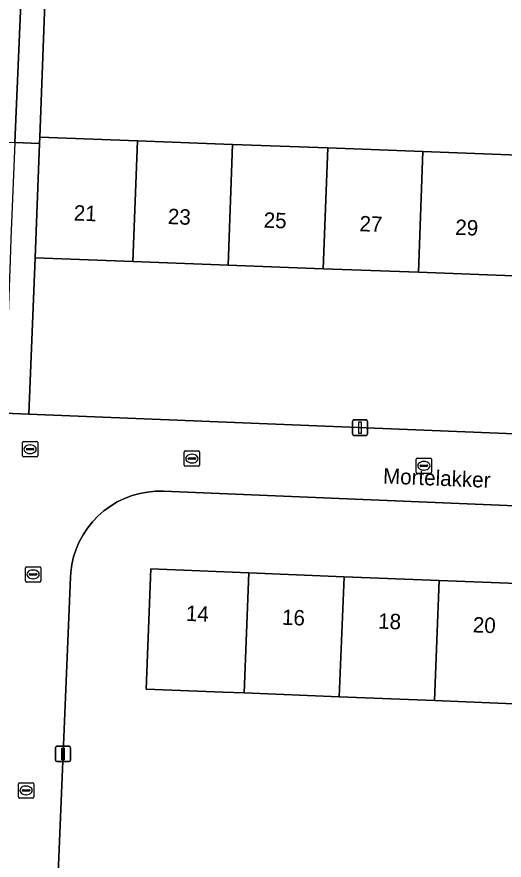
# Model space of a CAD drawing. Extents: x 161354 to 162026, y 386504 to 387460.
# Drawn here: x 161674.3 to 161706, y 386723.6 to 386778.4 of the extents above; entities that cross this region are included whole.
import ezdxf

# ---------------------------------------------------------------- set-up
doc = ezdxf.new("R2010")
doc.units = 0
for name, color, linetype in [('IMGEO_Erf', 7, 'Continuous'), ('IMGEO_Kolk', 7, 'Continuous'), ('IMGEO_Lichtmast', 7, 'Continuous'), ('IMGEO_Openbare_ruimte_label', 7, 'Continuous'), ('IMGEO_Pand', 7, 'Continuous'), ('IMGEO_Pand_nummerreeks', 7, 'Continuous'), ('IMGEO_Rijbaan_lokaal_open', 7, 'Continuous'), ('IMGEO_Rioolput', 7, 'Continuous'), ('IMGEO_Voetpad_open', 7, 'Continuous')]:
    doc.layers.add(name, color=color, linetype=linetype)

msp = doc.modelspace()

# ---------------------------------------------------------------- linework, layer by layer
at = {"layer": 'IMGEO_Erf'}
for points in [[(161676.176, 386781.091), (161675.785, 386770.63), (161682.142, 386770.391), (161688.324, 386770.158), (161694.507, 386769.926), (161700.69, 386769.693), (161706.872, 386769.461)], [(161706.577, 386761.614), (161700.395, 386761.846), (161694.212, 386762.078), (161688.029, 386762.311), (161681.847, 386762.543), (161675.49, 386762.782), (161675.083, 386752.632), (161725.889, 386750.559)], [(161725.895, 386745.87), (161683.835, 386747.61), (161683.315, 386747.608), (161682.797, 386747.56), (161682.285, 386747.466), (161681.784, 386747.326), (161681.297, 386747.142), (161680.828, 386746.915), (161680.382, 386746.648), (161679.962, 386746.341), (161679.57, 386745.999), (161679.211, 386745.622), (161678.886, 386745.215), (161678.6, 386744.781), (161678.353, 386744.323), (161678.148, 386743.845), (161677.987, 386743.35), (161677.87, 386742.843), (161677.8, 386742.327), (161677.78, 386742.025), (161676.9, 386720.715)], [(161707.618, 386733.76), (161701.433, 386734.008), (161695.247, 386734.256), (161689.062, 386734.503), (161687.698, 386734.558), (161682.702, 386734.758), (161683.015, 386742.562), (161689.374, 386742.307), (161695.559, 386742.06), (161701.745, 386741.812), (161707.93, 386741.564)]]:
    msp.add_lwpolyline(points, dxfattribs=at)
at = {"layer": 'IMGEO_Kolk'}
for p, q in [((161685.176, 386749.308), (161685.176, 386750.16)), ((161685.251, 386750.234), (161686.103, 386750.234)), ((161685.664, 386750.014), (161685.689, 386750.014)), ((161686.177, 386750.16), (161686.177, 386749.308)), ((161685.435, 386749.728), (161685.435, 386749.74)), ((161685.873, 386749.691), (161685.475, 386749.691)), ((161685.478, 386749.777), (161685.876, 386749.777)), ((161685.687, 386749.454), (161685.662, 386749.454)), ((161685.919, 386749.74), (161685.919, 386749.728)), ((161700.248, 386748.843), (161700.248, 386749.695)), ((161700.323, 386749.769), (161701.175, 386749.769)), ((161700.736, 386749.549), (161700.761, 386749.549)), ((161701.249, 386749.695), (161701.249, 386748.843)), ((161686.103, 386749.234), (161685.251, 386749.234)), ((161700.507, 386749.263), (161700.507, 386749.275)), ((161700.945, 386749.226), (161700.547, 386749.226)), ((161700.55, 386749.312), (161700.948, 386749.312)), ((161700.759, 386748.989), (161700.734, 386748.989)), ((161700.991, 386749.275), (161700.991, 386749.263)), ((161701.175, 386748.769), (161700.323, 386748.769)), ((161674.853, 386741.784), (161674.853, 386742.636)), ((161674.928, 386742.71), (161675.78, 386742.71)), ((161675.112, 386742.204), (161675.112, 386742.216)), ((161675.155, 386742.253), (161675.553, 386742.253)), ((161675.341, 386742.49), (161675.366, 386742.49)), ((161675.596, 386742.216), (161675.596, 386742.204)), ((161675.854, 386742.636), (161675.854, 386741.784)), ((161675.78, 386741.71), (161674.928, 386741.71)), ((161675.55, 386742.167), (161675.152, 386742.167)), ((161675.364, 386741.93), (161675.339, 386741.93))]:
    msp.add_line(p, q, dxfattribs=at)
for points in [[(161685.176, 386749.308), (161685.176, 386750.16)], [(161685.251, 386750.234), (161686.103, 386750.234)], [(161686.177, 386750.16), (161686.177, 386749.308)], [(161700.248, 386748.843), (161700.248, 386749.695)], [(161700.323, 386749.769), (161701.175, 386749.769)], [(161701.249, 386749.695), (161701.249, 386748.843)], [(161686.103, 386749.234), (161685.251, 386749.234)], [(161701.175, 386748.769), (161700.323, 386748.769)], [(161674.853, 386741.784), (161674.853, 386742.636)], [(161674.928, 386742.71), (161675.78, 386742.71)], [(161675.854, 386742.636), (161675.854, 386741.784)], [(161675.78, 386741.71), (161674.928, 386741.71)]]:
    msp.add_lwpolyline(points, dxfattribs=at)
for centre, radius, start, end in [((161685.253, 386750.158), 0.0765, 91.552, 178.448), ((161685.253, 386750.158), 0.0765, 91.552, 178.448), ((161686.101, 386750.158), 0.0765, 1.552, 88.448), ((161686.101, 386750.158), 0.0765, 1.552, 88.448), ((161685.475, 386749.737), 0.0403, 85.8775, 175.7526), ((161685.472, 386749.727), 0.0366, 178.938, 274.7102), ((161685.876, 386749.734), 0.043, 264.8664, 352.4533), ((161685.88, 386749.739), 0.0386, 1.7309, 96.639), ((161700.325, 386749.693), 0.0765, 91.552, 178.448), ((161700.325, 386749.693), 0.0765, 91.552, 178.448), ((161701.173, 386749.693), 0.0765, 1.552, 88.448), ((161701.173, 386749.693), 0.0765, 1.552, 88.448), ((161685.253, 386749.31), 0.0765, 181.552, 268.448), ((161685.253, 386749.31), 0.0765, 181.552, 268.448), ((161686.101, 386749.31), 0.0765, 271.552, 358.448), ((161686.101, 386749.31), 0.0765, 271.552, 358.448), ((161700.325, 386748.845), 0.0765, 181.552, 268.448), ((161700.325, 386748.845), 0.0765, 181.552, 268.448), ((161700.547, 386749.272), 0.0403, 85.8775, 175.7526), ((161700.544, 386749.262), 0.0366, 178.938, 274.7102), ((161700.948, 386749.269), 0.043, 264.8664, 352.4533), ((161700.952, 386749.274), 0.0386, 1.7309, 96.639), ((161701.173, 386748.845), 0.0765, 271.552, 358.448), ((161701.173, 386748.845), 0.0765, 271.552, 358.448), ((161674.93, 386742.634), 0.0765, 91.552, 178.448), ((161674.93, 386742.634), 0.0765, 91.552, 178.448), ((161675.152, 386742.213), 0.0403, 85.8775, 175.7526), ((161675.149, 386742.203), 0.0366, 178.938, 274.7102), ((161675.553, 386742.21), 0.043, 264.8664, 352.4533), ((161675.557, 386742.215), 0.0386, 1.7309, 96.639), ((161675.778, 386742.634), 0.0765, 1.552, 88.448), ((161675.778, 386742.634), 0.0765, 1.552, 88.448), ((161674.93, 386741.786), 0.0765, 181.552, 268.448), ((161674.93, 386741.786), 0.0765, 181.552, 268.448), ((161675.778, 386741.786), 0.0765, 271.552, 358.448), ((161675.778, 386741.786), 0.0765, 271.552, 358.448)]:
    msp.add_arc(centre, radius, start, end, dxfattribs=at)
for centre, major_axis, ratio, start_param, end_param in [((161685.663, 386749.734), (-0.387, 0.002), 0.722429, 4.712389, 7.853982), ((161685.688, 386749.734), (-0.39, 0.002), 0.717154, 1.570796, 4.712389), ((161700.735, 386749.269), (-0.387, 0.002), 0.722429, 4.712389, 7.853982), ((161700.76, 386749.269), (-0.39, 0.002), 0.717154, 1.570796, 4.712389), ((161675.34, 386742.21), (-0.387, 0.002), 0.722429, 4.712389, 7.853982), ((161675.365, 386742.21), (-0.39, 0.002), 0.717154, 1.570796, 4.712389)]:
    msp.add_ellipse(centre, major_axis=major_axis, ratio=ratio, start_param=start_param, end_param=end_param, dxfattribs=at)
at = {"layer": 'IMGEO_Lichtmast'}
for p, q in [((161696.103, 386751.345), (161696.103, 386752.145)), ((161696.103, 386752.145), (161696.103, 386751.345)), ((161696.203, 386752.245), (161696.993, 386752.245)), ((161696.993, 386752.245), (161696.203, 386752.245)), ((161697.093, 386752.145), (161697.093, 386751.345)), ((161697.093, 386751.345), (161697.093, 386752.145)), ((161696.993, 386751.245), (161696.203, 386751.245)), ((161696.203, 386751.245), (161696.993, 386751.245)), ((161676.804, 386730.138), (161676.804, 386730.938)), ((161676.804, 386730.938), (161676.804, 386730.138)), ((161676.904, 386731.038), (161677.694, 386731.038)), ((161677.694, 386731.038), (161676.904, 386731.038)), ((161677.794, 386730.938), (161677.794, 386730.138)), ((161677.794, 386730.138), (161677.794, 386730.938)), ((161677.694, 386730.038), (161676.904, 386730.038)), ((161676.904, 386730.038), (161677.694, 386730.038))]:
    msp.add_line(p, q, dxfattribs=at)
for points in [[(161696.523, 386752.12), (161696.673, 386752.12), (161696.673, 386751.37), (161696.523, 386751.37), (161696.523, 386752.12)], [(161677.224, 386730.913), (161677.374, 386730.913), (161677.374, 386730.163), (161677.224, 386730.163), (161677.224, 386730.913)]]:
    msp.add_lwpolyline(points, dxfattribs=at)
for centre, start, end in [((161696.203, 386752.145), 90, 180), ((161696.203, 386752.145), 90, 180), ((161696.993, 386752.145), 0, 90), ((161696.993, 386752.145), 360, 90), ((161696.203, 386751.345), 180, 270), ((161696.203, 386751.345), 180, 270), ((161696.993, 386751.345), 270, 0), ((161696.993, 386751.345), 270, 0), ((161676.904, 386730.938), 90, 180), ((161676.904, 386730.938), 90, 180), ((161677.694, 386730.938), 0, 90), ((161677.694, 386730.938), 360, 90), ((161676.904, 386730.138), 180, 270), ((161676.904, 386730.138), 180, 270), ((161677.694, 386730.138), 270, 0), ((161677.694, 386730.138), 270, 0)]:
    msp.add_arc(centre, 0.1, start, end, dxfattribs=at)
at = {"layer": 'IMGEO_Pand'}
for points in [[(161675.49, 386762.782), (161681.847, 386762.543), (161682.142, 386770.391), (161675.785, 386770.63), (161675.769, 386770.211)], [(161688.324, 386770.158), (161682.142, 386770.391), (161681.847, 386762.543), (161688.029, 386762.311)], [(161688.029, 386762.311), (161694.212, 386762.078), (161694.507, 386769.926), (161688.324, 386770.158)], [(161700.69, 386769.693), (161694.507, 386769.926), (161694.212, 386762.078), (161700.395, 386761.846)], [(161706.872, 386769.461), (161700.69, 386769.693), (161700.395, 386761.846), (161706.577, 386761.614)], [(161689.374, 386742.307), (161683.015, 386742.562), (161682.702, 386734.758), (161687.698, 386734.558), (161689.062, 386734.503)], [(161695.559, 386742.06), (161689.374, 386742.307), (161689.062, 386734.503), (161695.247, 386734.256)], [(161701.745, 386741.812), (161695.559, 386742.06), (161695.247, 386734.256), (161701.433, 386734.008)], [(161707.93, 386741.564), (161701.745, 386741.812), (161701.433, 386734.008), (161707.618, 386733.76)]]:
    msp.add_lwpolyline(points, close=True, dxfattribs=at)
at = {"layer": 'IMGEO_Rijbaan_lokaal_open'}
msp.add_lwpolyline([(161674.914, 386787.36), (161675.047, 386790.367), (161675.953, 386812.802), (161669.913, 386813.127), (161668.905, 386789.144), (161668.838, 386787.542), (161668.208, 386787.592), (161660.659, 386788.058), (161660.349, 386780.679), (161660.29, 386779.28), (161650.005, 386779.713), (161649.676, 386771.245), (161652.736, 386771.124), (161655.797, 386771.004), (161658.858, 386770.883), (161661.918, 386770.762), (161664.978, 386770.642), (161668.039, 386770.521), (161671.1, 386770.401), (161674.16, 386770.28)], close=True, dxfattribs=at)
for points in [[(161725.889, 386750.559), (161675.083, 386752.632), (161673.492, 386752.697)], [(161676.9, 386720.715), (161677.78, 386742.025), (161677.8, 386742.327), (161677.87, 386742.843), (161677.987, 386743.35), (161678.148, 386743.845), (161678.353, 386744.323), (161678.6, 386744.781), (161678.886, 386745.215), (161679.211, 386745.622), (161679.57, 386745.999), (161679.962, 386746.341), (161680.382, 386746.648), (161680.828, 386746.915), (161681.297, 386747.142), (161681.784, 386747.326), (161682.285, 386747.466), (161682.797, 386747.56), (161683.315, 386747.608), (161683.835, 386747.61), (161725.895, 386745.87)]]:
    msp.add_lwpolyline(points, dxfattribs=at)
at = {"layer": 'IMGEO_Rioolput'}
for p, q in [((161674.658, 386749.918), (161674.658, 386750.77)), ((161674.733, 386750.844), (161675.585, 386750.844)), ((161675.146, 386750.624), (161675.171, 386750.624)), ((161675.659, 386750.77), (161675.659, 386749.918)), ((161674.917, 386750.338), (161674.917, 386750.35)), ((161675.355, 386750.301), (161674.957, 386750.301)), ((161674.96, 386750.387), (161675.358, 386750.387)), ((161675.169, 386750.064), (161675.144, 386750.064)), ((161675.401, 386750.35), (161675.401, 386750.338)), ((161675.585, 386749.844), (161674.733, 386749.844)), ((161674.399, 386727.745), (161674.399, 386728.597)), ((161674.474, 386728.671), (161675.326, 386728.671)), ((161675.4, 386728.597), (161675.4, 386727.745)), ((161674.658, 386728.165), (161674.658, 386728.177)), ((161675.096, 386728.128), (161674.698, 386728.128)), ((161674.701, 386728.214), (161675.099, 386728.214)), ((161674.887, 386728.451), (161674.912, 386728.451)), ((161675.142, 386728.177), (161675.142, 386728.165)), ((161675.326, 386727.671), (161674.474, 386727.671)), ((161674.91, 386727.891), (161674.885, 386727.891))]:
    msp.add_line(p, q, dxfattribs=at)
for points in [[(161674.658, 386749.918), (161674.658, 386750.77)], [(161674.733, 386750.844), (161675.585, 386750.844)], [(161675.659, 386750.77), (161675.659, 386749.918)], [(161675.585, 386749.844), (161674.733, 386749.844)], [(161674.399, 386727.745), (161674.399, 386728.597)], [(161674.474, 386728.671), (161675.326, 386728.671)], [(161675.4, 386728.597), (161675.4, 386727.745)], [(161675.326, 386727.671), (161674.474, 386727.671)]]:
    msp.add_lwpolyline(points, dxfattribs=at)
for centre, radius, start, end in [((161674.735, 386750.768), 0.0765, 91.552, 178.448), ((161674.735, 386750.768), 0.0765, 91.552, 178.448), ((161675.583, 386750.768), 0.0765, 1.552, 88.448), ((161675.583, 386750.768), 0.0765, 1.552, 88.448), ((161674.735, 386749.92), 0.0765, 181.552, 268.448), ((161674.735, 386749.92), 0.0765, 181.552, 268.448), ((161674.957, 386750.347), 0.0403, 85.8775, 175.7526), ((161674.954, 386750.337), 0.0366, 178.938, 274.7102), ((161675.358, 386750.344), 0.043, 264.8664, 352.4533), ((161675.362, 386750.349), 0.0386, 1.7309, 96.639), ((161675.583, 386749.92), 0.0765, 271.552, 358.448), ((161675.583, 386749.92), 0.0765, 271.552, 358.448), ((161674.476, 386728.595), 0.0765, 91.552, 178.448), ((161674.476, 386728.595), 0.0765, 91.552, 178.448), ((161675.324, 386728.595), 0.0765, 1.552, 88.448), ((161675.324, 386728.595), 0.0765, 1.552, 88.448), ((161674.698, 386728.174), 0.0403, 85.8775, 175.7526), ((161674.695, 386728.164), 0.0366, 178.938, 274.7102), ((161675.099, 386728.171), 0.043, 264.8664, 352.4533), ((161675.103, 386728.176), 0.0386, 1.7309, 96.639), ((161674.476, 386727.747), 0.0765, 181.552, 268.448), ((161674.476, 386727.747), 0.0765, 181.552, 268.448), ((161675.324, 386727.747), 0.0765, 271.552, 358.448), ((161675.324, 386727.747), 0.0765, 271.552, 358.448)]:
    msp.add_arc(centre, radius, start, end, dxfattribs=at)
for centre, major_axis, ratio, start_param, end_param in [((161675.145, 386750.344), (-0.387, 0.002), 0.722429, 4.712389, 7.853982), ((161675.17, 386750.344), (-0.39, 0.002), 0.717154, 1.570796, 4.712389), ((161674.886, 386728.171), (-0.387, 0.002), 0.722429, 4.712389, 7.853982), ((161674.911, 386728.171), (-0.39, 0.002), 0.717154, 1.570796, 4.712389)]:
    msp.add_ellipse(centre, major_axis=major_axis, ratio=ratio, start_param=start_param, end_param=end_param, dxfattribs=at)
at = {"layer": 'IMGEO_Voetpad_open'}
for points in [[(161677.659, 386812.832), (161675.953, 386812.802), (161675.047, 386790.367), (161675.546, 386790.345), (161675.413, 386787.338), (161674.914, 386787.36), (161674.16, 386770.28), (161675.769, 386770.211), (161675.785, 386770.63), (161676.176, 386781.091), (161676.369, 386785.812), (161676.442, 386787.387)], [(161675.49, 386762.782), (161675.769, 386770.211), (161674.16, 386770.28), (161673.914, 386764.009), (161673.863, 386762.64), (161673.492, 386752.697), (161675.083, 386752.632)]]:
    msp.add_lwpolyline(points, close=True, dxfattribs=at)

# ---------------------------------------------------------------- texts
at = {"layer": 'IMGEO_Openbare_ruimte_label'}
msp.add_text('Mortelakker', height=1, rotation=357.6498, dxfattribs=at).set_placement((161698.08, 386748.118))
at = {"layer": 'IMGEO_Pand_nummerreeks'}
for s, rotation, p in [('21', 357.8476, (161677.985, 386765.21)), ('23', 357.8476, (161684.098, 386764.981)), ('25', 357.8476, (161690.324, 386764.747)), ('27', 357.8476, (161696.55, 386764.513)), ('29', 357.8476, (161702.776, 386764.279)), ('14', 357.7071, (161685.271, 386739.189)), ('16', 357.7071, (161691.514, 386738.939)), ('18', 357.7071, (161697.761, 386738.689)), ('20', 357.7082, (161703.913, 386738.443))]:
    msp.add_text(s, height=1, rotation=rotation, dxfattribs=at).set_placement(p)

doc.saveas('drawing.dxf')
